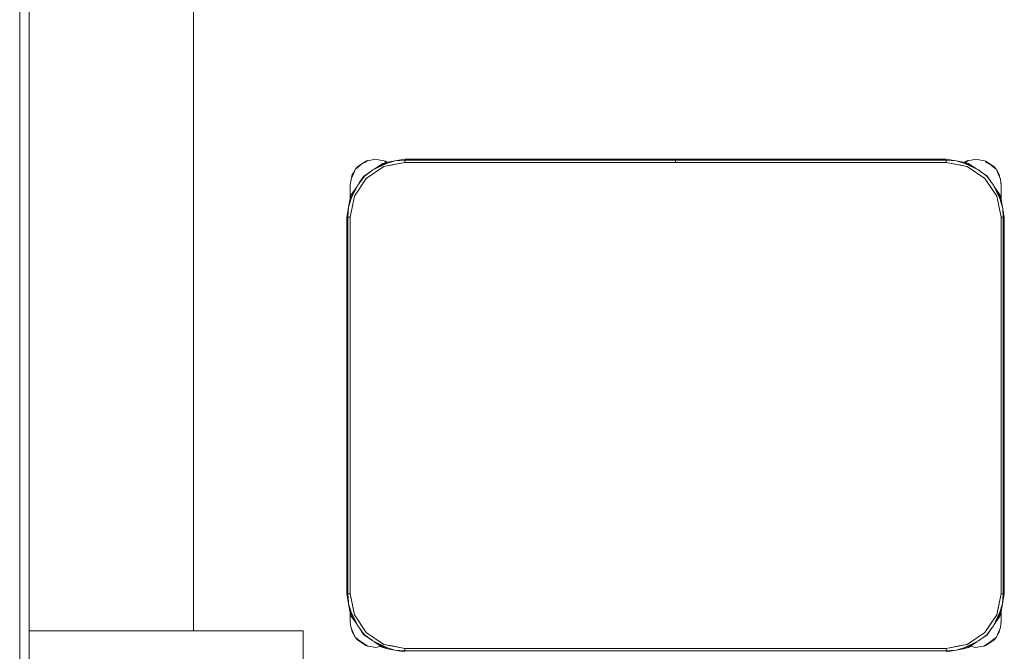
# Model space of a CAD drawing. Header units: millimetres. Extents: x 321 to 585, y -277 to 9.
# Tile 494 of 656: x 332.31 to 334.11, y -118.43 to -117.27. Entities that reach past the tile are written whole.
import ezdxf

# ---------------------------------------------------------------- set-up
doc = ezdxf.new("R2010")
doc.units = ezdxf.units.MM
doc.header["$MEASUREMENT"] = 0
for name, color, linetype, lineweight in [('IFC-Elemento de mobília-Contorno', 152, 'Continuous', 5), ('IFC-Laje-Contorno', 134, 'Continuous', 5), ('IFC-Pilar-Contorno', 83, 'Continuous', 5), ('IFC-Viga-Contorno', 66, 'Continuous', 5)]:
    doc.layers.add(name, color=color, linetype=linetype, lineweight=lineweight)

msp = doc.modelspace()

# ---------------------------------------------------------------- linework, layer by layer
at = {"layer": 'IFC-Elemento de mobília-Contorno', "color": 7, "lineweight": 5}
for p, q in [((332.931, -117.542), (332.9385, -117.537)), ((332.931, -117.5434), (332.9377, -117.5375)), ((332.9377, -117.5375), (332.9448, -117.5339)), ((332.9385, -117.537), (332.9459, -117.532)), ((332.9448, -117.5339), (332.9493, -117.5308)), ((332.9459, -117.532), (332.9493, -117.5308)), ((332.9493, -117.5308), (332.9547, -117.5303)), ((332.9547, -117.5303), (332.9635, -117.5285)), ((332.9587, -117.5483), (332.9855, -117.534)), ((332.9587, -117.5483), (332.9835, -117.5366)), ((332.9611, -117.547), (332.9767, -117.5366)), ((332.9635, -117.5285), (332.9723, -117.5303)), ((332.9723, -117.5303), (332.9778, -117.5308)), ((332.9767, -117.5366), (332.9855, -117.534)), ((332.9778, -117.5308), (332.9811, -117.532)), ((332.9804, -117.5336), (332.9828, -117.5348)), ((332.9811, -117.532), (332.9845, -117.5343)), ((332.9835, -117.5366), (332.9989, -117.5318)), ((332.9855, -117.534), (332.9989, -117.5318)), ((332.9919, -117.5395), (333.0173, -117.5345)), ((332.9939, -117.5392), (333.0173, -117.5345)), ((332.9989, -117.5318), (333.0173, -117.5285)), ((332.9989, -117.5318), (333.0173, -117.5303)), ((333.0173, -117.5285), (333.5112, -117.5285)), ((333.0173, -117.5303), (333.5112, -117.5303)), ((333.0173, -117.5345), (333.0173, -117.5303)), ((333.0173, -117.5345), (333.0173, -117.5324)), ((333.0173, -117.5345), (334.0053, -117.5345)), ((333.5112, -117.529), (333.5112, -117.5285)), ((333.5112, -117.5303), (333.5112, -117.529)), ((333.5112, -117.5322), (333.5112, -117.5303)), ((333.5112, -117.5345), (333.5112, -117.5322)), ((333.5114, -117.529), (333.5114, -117.5285)), ((333.5114, -117.5285), (334.0053, -117.5285)), ((333.5114, -117.5303), (333.5114, -117.529)), ((333.5114, -117.5303), (334.0053, -117.5303)), ((333.5114, -117.5322), (333.5114, -117.5303)), ((333.5114, -117.5345), (333.5114, -117.5322)), ((334.0053, -117.5285), (334.0236, -117.5318)), ((334.0053, -117.5303), (334.0236, -117.5318)), ((334.0053, -117.5345), (334.0053, -117.5303)), ((334.0053, -117.5345), (334.0053, -117.5324)), ((334.0053, -117.5345), (334.0287, -117.5392)), ((334.0053, -117.5345), (334.0436, -117.5421)), ((334.0236, -117.5318), (334.0391, -117.5366)), ((334.0236, -117.5318), (334.0371, -117.534)), ((334.0371, -117.534), (334.0639, -117.5483)), ((334.0371, -117.534), (334.0459, -117.5366)), ((334.0371, -117.534), (334.0381, -117.5346)), ((334.0384, -117.5344), (334.0419, -117.532)), ((334.0391, -117.5366), (334.0639, -117.5483)), ((334.0393, -117.5347), (334.0408, -117.5339)), ((334.0408, -117.5339), (334.0453, -117.5308)), ((334.0419, -117.532), (334.0453, -117.5308)), ((334.0453, -117.5308), (334.0507, -117.5303)), ((334.0459, -117.5366), (334.0614, -117.547)), ((334.0507, -117.5303), (334.0595, -117.5285)), ((334.0595, -117.5285), (334.0683, -117.5303)), ((334.0683, -117.5303), (334.0738, -117.5308)), ((334.0738, -117.5308), (334.0771, -117.532)), ((334.0764, -117.5336), (334.0876, -117.5393)), ((334.0771, -117.532), (334.0846, -117.537)), ((334.0846, -117.537), (334.0921, -117.542)), ((332.9189, -117.5651), (332.9232, -117.5555)), ((332.921, -117.5569), (332.9249, -117.5511)), ((332.9232, -117.5555), (332.9263, -117.5475)), ((332.9263, -117.5475), (332.931, -117.542)), ((332.9263, -117.5475), (332.931, -117.5434)), ((332.9423, -117.5595), (332.9543, -117.5515)), ((332.9432, -117.5598), (332.9587, -117.5483)), ((332.9466, -117.5638), (332.979, -117.5421)), ((332.979, -117.5421), (332.9939, -117.5392)), ((332.979, -117.5421), (332.9919, -117.5395)), ((334.0287, -117.5392), (334.0436, -117.5421)), ((334.0436, -117.5421), (334.076, -117.5638)), ((334.0639, -117.5483), (334.08, -117.5604)), ((334.0639, -117.5483), (334.068, -117.5513)), ((334.0678, -117.5512), (334.0802, -117.5595)), ((334.0876, -117.5393), (334.0968, -117.5475)), ((334.0921, -117.542), (334.0968, -117.5475)), ((334.0968, -117.5475), (334.102, -117.5569)), ((334.0968, -117.5475), (334.0998, -117.5555)), ((334.0998, -117.5555), (334.1042, -117.5651)), ((332.9175, -117.5769), (332.9189, -117.5651)), ((332.9175, -117.5745), (332.918, -117.5732)), ((332.9175, -117.5745), (332.918, -117.5732)), ((332.9198, -117.5632), (332.921, -117.5569)), ((332.9249, -117.5962), (332.9466, -117.5638)), ((332.9311, -117.5759), (332.9432, -117.5598)), ((332.9311, -117.5759), (332.9341, -117.5718)), ((332.934, -117.572), (332.9423, -117.5595)), ((334.076, -117.5638), (334.0977, -117.5962)), ((334.076, -117.5638), (334.0868, -117.58)), ((334.08, -117.5604), (334.0915, -117.5759)), ((334.0802, -117.5595), (334.0882, -117.5715)), ((334.102, -117.5569), (334.1033, -117.5632)), ((334.1042, -117.5651), (334.1055, -117.5769)), ((334.1049, -117.5711), (334.1055, -117.5745)), ((334.1051, -117.5732), (334.1055, -117.5745)), ((334.1051, -117.5732), (334.1055, -117.5745)), ((332.9168, -117.6027), (332.9311, -117.5759)), ((332.9175, -117.5845), (332.9175, -117.5745)), ((332.9175, -117.5793), (332.9175, -117.5769)), ((332.9175, -117.5819), (332.9175, -117.5793)), ((332.9175, -117.5845), (332.9175, -117.5819)), ((332.9175, -117.6002), (332.9175, -117.5845)), ((332.9175, -117.5969), (332.9175, -117.5907)), ((332.9194, -117.6007), (332.9311, -117.5759)), ((332.9194, -117.5939), (332.9298, -117.5784)), ((334.0868, -117.58), (334.0977, -117.5962)), ((334.0915, -117.5759), (334.1032, -117.6007)), ((334.0915, -117.5759), (334.1058, -117.6027)), ((334.0928, -117.5784), (334.1032, -117.5939)), ((334.1055, -117.5845), (334.1055, -117.5745)), ((334.1055, -117.6019), (334.1055, -117.5745)), ((334.1055, -117.5793), (334.1055, -117.5769)), ((334.1055, -117.5819), (334.1055, -117.5793)), ((334.1055, -117.5845), (334.1055, -117.5819)), ((334.1055, -117.6019), (334.1055, -117.5845)), ((334.1055, -117.5969), (334.1055, -117.5907)), ((332.9145, -117.6161), (332.9194, -117.6007)), ((332.9145, -117.6161), (332.9168, -117.6027)), ((332.9168, -117.6027), (332.9194, -117.5939)), ((332.9173, -117.6345), (332.9249, -117.5962)), ((332.9175, -117.6002), (332.9175, -117.5969)), ((332.9219, -117.6111), (332.9249, -117.5962)), ((334.0977, -117.5962), (334.1006, -117.6111)), ((334.0977, -117.5962), (334.1053, -117.6345)), ((334.1032, -117.5939), (334.1058, -117.6027)), ((334.1032, -117.6007), (334.108, -117.6161)), ((334.1055, -117.6019), (334.1055, -117.5969)), ((334.1058, -117.6027), (334.108, -117.6161)), ((332.9113, -117.6345), (332.9145, -117.6161)), ((332.913, -117.6345), (332.9145, -117.6161)), ((332.9173, -117.6345), (332.9219, -117.6111)), ((334.1006, -117.6111), (334.1053, -117.6345)), ((334.108, -117.6161), (334.1083, -117.6195)), ((334.108, -117.6161), (334.1113, -117.6345)), ((334.1083, -117.6196), (334.1095, -117.6345)), ((332.9113, -118.3225), (332.9113, -117.6345)), ((332.913, -118.3225), (332.913, -117.6345)), ((332.913, -117.6345), (332.9173, -117.6345)), ((332.9152, -117.6345), (332.9173, -117.6345)), ((332.9173, -118.3225), (332.9173, -117.6345)), ((334.1053, -117.6345), (334.1074, -117.6345)), ((334.1053, -118.3225), (334.1053, -117.6345)), ((334.1053, -117.6345), (334.1095, -117.6345)), ((334.1095, -118.3225), (334.1095, -117.6345)), ((334.1113, -118.3225), (334.1113, -117.6345)), ((332.9113, -118.3225), (332.9145, -118.3409)), ((332.913, -118.3225), (332.9143, -118.3374)), ((332.913, -118.3225), (332.9173, -118.3225)), ((332.9152, -118.3225), (332.9173, -118.3225)), ((332.9173, -118.3225), (332.9219, -118.3459)), ((332.9173, -118.3225), (332.9249, -118.3608)), ((334.0977, -118.3608), (334.1053, -118.3225)), ((334.1006, -118.3459), (334.1053, -118.3225)), ((334.1053, -118.3225), (334.1095, -118.3225)), ((334.1053, -118.3225), (334.1074, -118.3225)), ((334.108, -118.3409), (334.1095, -118.3225)), ((334.108, -118.3409), (334.1113, -118.3225)), ((332.9143, -118.3375), (332.9143, -118.3374)), ((332.9143, -118.3375), (332.9145, -118.3409)), ((332.9145, -118.3409), (332.9156, -118.3443)), ((332.9145, -118.3409), (332.9168, -118.3543)), ((332.9156, -118.3443), (332.9194, -118.3563)), ((332.9219, -118.3459), (332.9249, -118.3608)), ((334.0977, -118.3608), (334.1006, -118.3459)), ((334.1032, -118.3563), (334.108, -118.3409)), ((334.1058, -118.3543), (334.108, -118.3409)), ((332.9168, -118.3543), (332.9194, -118.3631)), ((332.9168, -118.3543), (332.9181, -118.3567)), ((332.9175, -118.3646), (332.9175, -118.3568)), ((332.9175, -118.3585), (332.9175, -118.3568)), ((332.9175, -118.3745), (332.9175, -118.3646)), ((332.9175, -118.367), (332.9175, -118.3646)), ((332.9181, -118.3567), (332.9311, -118.3811)), ((332.9194, -118.3563), (332.9311, -118.3811)), ((332.9194, -118.3631), (332.9298, -118.3786)), ((332.9249, -118.3608), (332.9466, -118.3932)), ((334.076, -118.3932), (334.0977, -118.3608)), ((334.0868, -118.377), (334.0977, -118.3608)), ((334.0915, -118.3811), (334.1058, -118.3543)), ((334.0915, -118.3811), (334.1032, -118.3563)), ((334.0928, -118.3786), (334.1032, -118.3631)), ((334.1032, -118.3631), (334.1058, -118.3543)), ((334.1055, -118.3547), (334.1058, -118.3543)), ((334.1055, -118.3646), (334.1055, -118.3551)), ((334.1055, -118.3585), (334.1055, -118.3551)), ((334.1055, -118.3745), (334.1055, -118.3551)), ((334.1055, -118.3671), (334.1055, -118.3646)), ((334.1055, -118.3745), (334.1055, -118.3646)), ((332.9175, -118.3695), (332.9175, -118.367)), ((332.9175, -118.372), (332.9175, -118.3695)), ((332.9175, -118.3745), (332.9186, -118.3829)), ((332.9186, -118.3829), (332.9226, -118.3939)), ((332.9311, -118.3811), (332.9426, -118.3966)), ((334.076, -118.3932), (334.0868, -118.377)), ((334.0794, -118.3972), (334.0915, -118.3811)), ((334.0885, -118.3852), (334.0915, -118.3811)), ((334.1043, -118.3839), (334.1055, -118.3721)), ((334.105, -118.3772), (334.1055, -118.3745)), ((334.1052, -118.3757), (334.1055, -118.3745)), ((334.1052, -118.3757), (334.1055, -118.3745)), ((334.1055, -118.3697), (334.1055, -118.3671)), ((334.1055, -118.3721), (334.1055, -118.3697)), ((332.92, -118.3868), (332.921, -118.3921)), ((332.921, -118.3921), (332.9263, -118.4015)), ((332.9226, -118.3939), (332.9263, -118.4015)), ((332.9343, -118.3855), (332.9423, -118.3975)), ((332.9423, -118.3975), (332.9548, -118.4058)), ((332.9426, -118.3966), (332.9587, -118.4087)), ((332.9466, -118.3932), (332.979, -118.4149)), ((334.0436, -118.4149), (334.076, -118.3932)), ((334.0639, -118.4087), (334.0794, -118.3972)), ((334.0683, -118.4055), (334.0802, -118.3975)), ((334.0802, -118.3975), (334.0886, -118.385)), ((334.0968, -118.4015), (334.0998, -118.3945)), ((334.0987, -118.3971), (334.102, -118.3921)), ((334.0998, -118.3945), (334.1043, -118.3839)), ((334.102, -118.3921), (334.1031, -118.3868)), ((332.9263, -118.4015), (332.9306, -118.4057)), ((332.9263, -118.4015), (332.931, -118.407)), ((332.9306, -118.4057), (332.9427, -118.4137)), ((332.931, -118.407), (332.9385, -118.412)), ((332.9385, -118.412), (332.9459, -118.417)), ((332.9427, -118.4137), (332.9493, -118.4183)), ((332.9459, -118.417), (332.9493, -118.4183)), ((332.9493, -118.4183), (332.9547, -118.4188)), ((332.9547, -118.4057), (332.9587, -118.4087)), ((332.9547, -118.4188), (332.9635, -118.4205)), ((332.9587, -118.4087), (332.9835, -118.4204)), ((332.9587, -118.4087), (332.9831, -118.4217)), ((332.9611, -118.41), (332.9767, -118.4204)), ((332.9635, -118.4205), (332.9723, -118.4188)), ((332.9723, -118.4188), (332.974, -118.4186)), ((332.979, -118.4149), (332.9939, -118.4178)), ((332.979, -118.4149), (333.0173, -118.4225)), ((332.9939, -118.4178), (333.0173, -118.4225)), ((334.0053, -118.4225), (334.0436, -118.4149)), ((334.0053, -118.4225), (334.0287, -118.4178)), ((334.0287, -118.4178), (334.0436, -118.4149)), ((334.0371, -118.423), (334.0639, -118.4087)), ((334.0391, -118.4204), (334.0639, -118.4087)), ((334.0459, -118.4204), (334.0614, -118.41)), ((334.0487, -118.4186), (334.0507, -118.4188)), ((334.0507, -118.4188), (334.0595, -118.4205)), ((334.0595, -118.4205), (334.0683, -118.4188)), ((334.0683, -118.4188), (334.0738, -118.4183)), ((334.0738, -118.4183), (334.0845, -118.4116)), ((334.0738, -118.4183), (334.0771, -118.417)), ((334.0771, -118.417), (334.0846, -118.412)), ((334.0845, -118.4116), (334.0921, -118.4057)), ((334.0846, -118.412), (334.0921, -118.407)), ((334.0921, -118.4057), (334.0968, -118.4015)), ((334.0921, -118.407), (334.0968, -118.4015)), ((332.9767, -118.4204), (332.9855, -118.423)), ((332.9831, -118.4217), (332.9855, -118.423)), ((332.9835, -118.4204), (332.9989, -118.4253)), ((332.9855, -118.423), (332.9989, -118.4253)), ((332.9989, -118.4253), (333.0173, -118.4267)), ((332.9989, -118.4253), (333.0173, -118.4285)), ((333.0173, -118.4225), (334.0053, -118.4225)), ((333.0173, -118.4267), (333.0173, -118.4225)), ((333.0173, -118.4246), (333.0173, -118.4225)), ((333.0173, -118.4267), (334.0053, -118.4267)), ((334.0053, -118.4246), (334.0053, -118.4225)), ((334.0053, -118.4267), (334.0053, -118.4225)), ((334.0053, -118.4267), (334.0236, -118.4253)), ((334.0053, -118.4285), (334.0236, -118.4253)), ((334.0236, -118.4253), (334.0391, -118.4204)), ((334.0236, -118.4253), (334.0371, -118.423)), ((334.0371, -118.423), (334.0459, -118.4204))]:
    msp.add_line(p, q, dxfattribs=at)
at = {"layer": 'IFC-Laje-Contorno', "color": 7, "lineweight": 5}
msp.add_line((332.3141, -127.9429), (332.3141, -101.8607), dxfattribs=at)
at = {"layer": 'IFC-Pilar-Contorno', "color": 7, "lineweight": 5}
for p, q in [((332.3313, -118.4486), (332.3313, -118.39)), ((332.3313, -118.39), (332.4419, -118.39)), ((332.4419, -118.39), (332.7826, -118.39)), ((332.7826, -118.39), (332.8313, -118.39)), ((332.8313, -118.7988), (332.8313, -118.39))]:
    msp.add_line(p, q, dxfattribs=at)
at = {"layer": 'IFC-Viga-Contorno', "color": 7, "lineweight": 5}
for p, q in [((332.3313, -118.39), (332.3313, -111.1759)), ((332.6313, -118.39), (332.6313, -111.1759))]:
    msp.add_line(p, q, dxfattribs=at)

doc.saveas('drawing.dxf')
